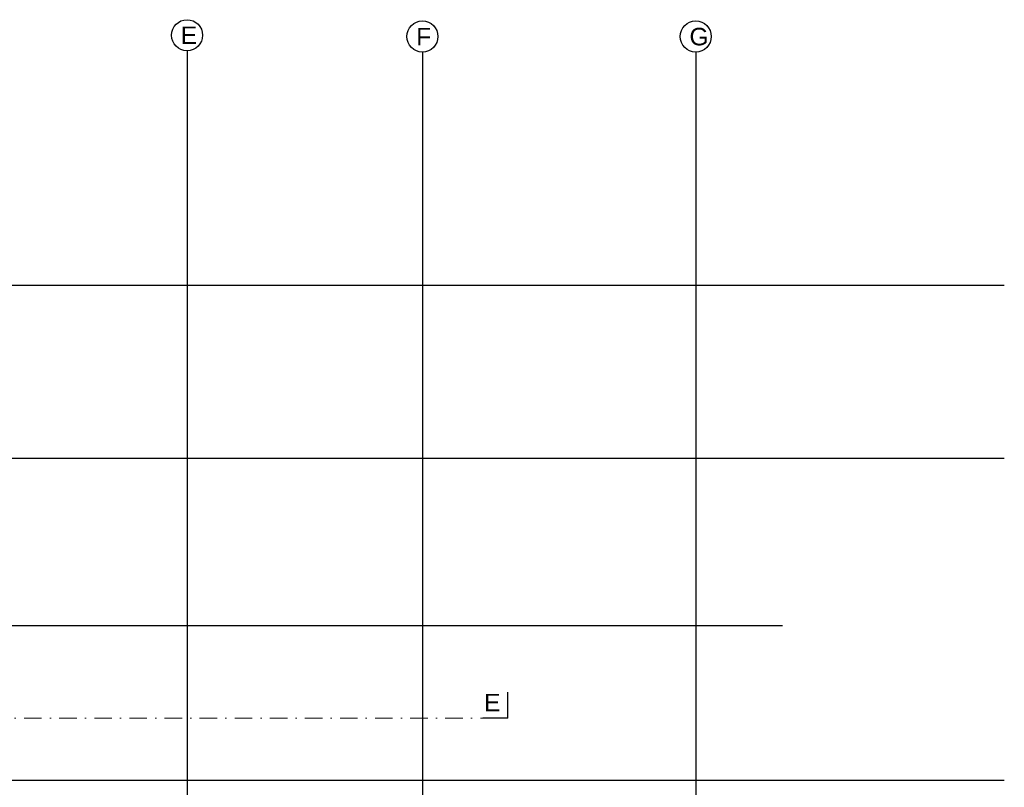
# Model space of a CAD drawing. Header units: millimetres. Extents: x -7023 to 53801, y 9849 to 33561.
# Tile 341 of 537: x 16251 to 17657, y 27008 to 28104. Entities that reach past the tile are written whole.
import ezdxf

# ---------------------------------------------------------------- set-up
doc = ezdxf.new("R2010")
doc.units = ezdxf.units.MM
doc.linetypes.add('DASHDOT', pattern=[1, 0.5, -0.25, 0, -0.25])
doc.layers.add('.IE_podklad', color=252, linetype='Continuous')
doc.styles.add('Arial', font='arial.ttf', dxfattribs={"height": 125})
doc.styles.get("Standard").update_dxf_attribs({"font": 'arial.ttf'})

msp = doc.modelspace()

# ---------------------------------------------------------------- linework, layer by layer
at = {"layer": '.IE_podklad', "ltscale": 30}
for p, q in [((16490.3, 28059.7), (16490.3, 25970.4)), ((16826.3, 28057.8), (16826.3, 25970.4)), ((17216.4, 28057.8), (17216.4, 25970.4))]:
    msp.add_line(p, q, dxfattribs=at)
at = {"layer": '.IE_podklad', "ltscale": 25}
for p, q in [((14357.9, 27725), (17656.9, 27725)), ((14357.9, 27478), (17656.9, 27478)), ((14357.9, 27239), (17340.5, 27239)), ((16948.2, 27106.6), (16948.2, 27143.7)), ((14357.9, 27018), (17656.9, 27018))]:
    msp.add_line(p, q, dxfattribs=at)
at = {"layer": '.IE_podklad', "linetype": 'DASHDOT', "lineweight": 13, "ltscale": 50}
msp.add_line((14354, 27106.6), (16912.3, 27106.6), dxfattribs=at)
at = {"layer": '.IE_podklad', "lineweight": 30, "ltscale": 25}
msp.add_line((16948.2, 27106.6), (16912.3, 27106.6), dxfattribs=at)
at = {"layer": '.IE_podklad', "linetype": 'Continuous'}
for centre in [(16490.3, 28081.9), (16826.3, 28080.1), (17216.4, 28080.1)]:
    msp.add_circle(centre, 22.2, dxfattribs=at)

# ---------------------------------------------------------------- texts
at = {"layer": '.IE_podklad', "linetype": 'Continuous', "ltscale": 25, "style": 'Arial'}
msp.add_text('E', height=25, dxfattribs=at).set_placement((16914.3, 27116.3))
at = {"layer": '.IE_podklad', "char_height": 25, "attachment_point": 1}
for s, insert, width in [('E', (16481.4, 28094.4), 28.914), ('E', (16481.4, 28094.4), 492.116), ('F', (16817.4, 28092.5), 492.116), ('G', (17207.5, 28092.5), 492.116)]:
    msp.add_mtext(s, dxfattribs=dict(at, insert=insert, width=width))

doc.saveas('drawing.dxf')
